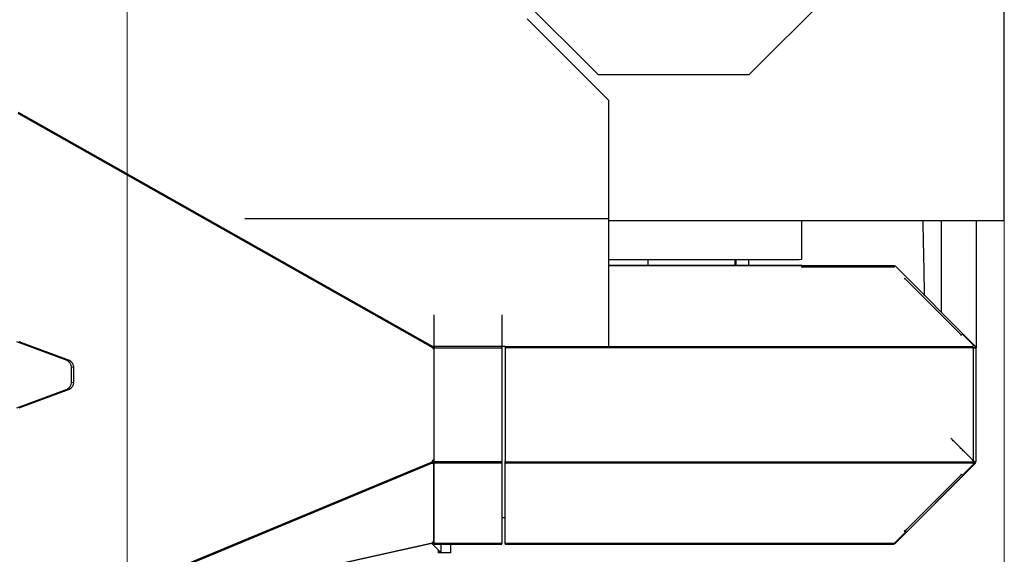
# Model space of a CAD drawing. Header units: inches. Extents: x 0 to 29700, y -16 to 21000.
# Tile 374 of 376: x 25808 to 27220, y 16321 to 17089. Entities that reach past the tile are written whole.
import ezdxf

# ---------------------------------------------------------------- set-up
doc = ezdxf.new("R2010")
doc.units = ezdxf.units.IN
doc.layers.add('1', color=7, linetype='Continuous', true_color=0xffffff)
doc.layers.add('254', color=7, linetype='Continuous', true_color=0xffffff)
doc.styles.add('latin_extended', font='simplex.shx')
doc.dimstyles.get("Standard").update_dxf_attribs({"dimtxt": 0.18, "dimasz": 0.18, "dimexe": 0.18, "dimexo": 0.0625, "dimgap": 0.09, "dimtad": 0, "dimtih": 1, "dimtoh": 1, "dimdec": 4, "dimzin": 0, "dimdsep": 46, "dimtxsty": 'Standard', "dimcen": 0.09, "dimadec": 0, "dimazin": 0, "dimtfac": 1, "dimtdec": 4, "dimtofl": 0, "dimtmove": 0, "dimatfit": 3, "dimfxl": 1, "dimtolj": 1, "dimtzin": 0, "dimarcsym": 0})

# ---------------------------------------------------------------- blocks, each defined once
blk = doc.blocks.new('_U5')
at = {"layer": '254', "color": 3, "linetype": 'Continuous', "lineweight": 13, "transparency": 16777216}
for p, q in [((27220.4, 17368.7), (27220.4, 13173.7)), ((18363.9, 15513.2), (18363.9, 13173.7)), ((18538.9, 13223.7), (27045.4, 13223.7))]:
    blk.add_line(p, q, dxfattribs=at)
at = {"layer": '254', "color": 3, "transparency": 16777216}
for points in [[(18538.9, 13252.9), (18538.9, 13194.5), (18363.9, 13223.7)], [(27045.4, 13194.5), (27045.4, 13252.9), (27220.4, 13223.7)]]:
    blk.add_solid(points, dxfattribs=at)
at = {"layer": 'Defpoints', "color": 0, "transparency": 16777216}
for p in [(27220.4, 17418.7), (18363.9, 15563.2), (27220.4, 13223.7)]:
    blk.add_point(p, dxfattribs=at)
at = {"layer": '254', "color": 2, "lineweight": 13, "transparency": 16777216, "insert": (22483.8, 13486.2), "char_height": 175, "attachment_point": 1, "style": 'latin_extended'}
blk.add_mtext('\\A1;8857', dxfattribs=at)
blk = doc.blocks.new('_U6')
at = {"layer": '254', "color": 3, "linetype": 'Continuous', "lineweight": 13, "transparency": 16777216}
for p, q in [((25961.9, 16002.3), (25961.9, 18358.7)), ((26745.9, 17911.1), (26745.9, 18358.7)), ((26136.9, 18308.7), (26570.9, 18308.7))]:
    blk.add_line(p, q, dxfattribs=at)
at = {"layer": '254', "color": 3, "transparency": 16777216}
for points in [[(26136.9, 18337.9), (26136.9, 18279.5), (25961.9, 18308.7)], [(26570.9, 18279.5), (26570.9, 18337.9), (26745.9, 18308.7)]]:
    blk.add_solid(points, dxfattribs=at)
at = {"layer": 'Defpoints', "color": 0, "transparency": 16777216}
for p in [(26745.9, 18308.7), (26745.9, 17861.1), (25961.9, 15952.3)]:
    blk.add_point(p, dxfattribs=at)
at = {"layer": '254', "color": 2, "lineweight": 13, "transparency": 16777216, "insert": (26176.8, 18571.2), "char_height": 175, "attachment_point": 1, "style": 'latin_extended'}
blk.add_mtext('\\A1;784', dxfattribs=at)

msp = doc.modelspace()

# ---------------------------------------------------------------- linework, layer by layer
at = {"layer": '1', "color": 2, "linetype": 'Continuous', "lineweight": 25}
for p, q in [((27220.427, 16800.123), (27220.427, 17418.716)), ((26503.576, 17143.484), (26637.927, 17009.133)), ((26853.927, 17009.133), (26988.278, 17143.484)), ((26652.927, 16972.35), (26535.653, 17089.624)), ((26853.927, 17009.133), (26637.927, 17009.133)), ((26652.927, 16802.661), (26652.927, 16972.35)), ((25805.387, 16955.881), (26400.433, 16619.404)), ((25804.658, 16954.522), (26400.087, 16617.828)), ((26652.927, 16802.661), (26130.817, 16802.661)), ((26652.927, 16619.179), (26652.927, 16802.661)), ((26652.927, 16800.123), (27220.427, 16800.123)), ((26929.86, 16744.856), (26929.86, 16800.124)), ((27129.86, 16800.12), (27129.86, 16668.738)), ((27179.86, 16800.12), (27179.86, 16617.735)), ((26652.917, 16744.016), (26926.137, 16744.016)), ((26708.86, 16744.016), (26708.86, 16735.692)), ((26834.268, 16735.688), (26834.268, 16744.016)), ((26834.975, 16744.013), (26834.975, 16735.687)), ((26926.137, 16744.016), (26929.86, 16744.856)), ((26930.004, 16735.692), (26652.929, 16735.692)), ((26930.004, 16734.96), (26652.929, 16734.96)), ((26930.004, 16735.692), (26930.004, 16734.96)), ((26930.004, 16733.46), (26930.004, 16734.96)), ((26930.004, 16733.387), (26930.004, 16733.46)), ((26930.504, 16735.692), (27061.811, 16735.692)), ((26930.504, 16735.692), (26930.504, 16733.151)), ((27061.726, 16733.46), (26930.726, 16733.46)), ((26930.726, 16733.46), (26930.726, 16733.387)), ((27061.726, 16733.308), (27061.726, 16733.46)), ((27061.811, 16735.692), (27061.811, 16733.175)), ((27062.225, 16734.429), (27061.811, 16734.015)), ((27062.226, 16735.253), (27062.226, 16733.46)), ((27062.226, 16733.46), (27062.226, 16733.308)), ((27063.196, 16735.4), (27062.637, 16734.841)), ((27179.128, 16619.467), (27063.196, 16735.4)), ((27179.272, 16619.267), (27063.579, 16734.96)), ((27077.661, 16716.99), (27077.252, 16716.786)), ((27158.468, 16636.183), (27077.661, 16716.99)), ((26402.359, 16619.267), (26402.359, 16665.035)), ((26499.359, 16665.035), (26499.359, 16619.267)), ((27158.06, 16635.978), (27158.468, 16636.183)), ((27160.642, 16636.837), (27158.348, 16635.69)), ((27158.468, 16636.183), (27158.468, 16635.749)), ((27176.504, 16620.974), (27160.642, 16636.837)), ((25875.567, 16599.047), (25803.465, 16626.122)), ((25878.981, 16599.047), (25806.88, 16626.122)), ((26400.433, 16619.404), (26400.433, 16616.623)), ((26401.191, 16619.461), (26401.609, 16619.267)), ((26401.224, 16616.164), (26401.694, 16616.164)), ((26401.606, 16628.86), (26402.356, 16628.323)), ((26401.609, 16619.267), (26401.609, 16616.164)), ((26401.694, 16616.164), (26401.694, 16456.466)), ((26402.359, 16619.267), (26402.359, 16617.499)), ((26499.359, 16619.267), (26402.359, 16619.267)), ((26402.359, 16453.885), (26402.359, 16617.5)), ((26402.359, 16617.5), (26499.359, 16617.5)), ((26499.359, 16619.267), (26499.359, 16617.5)), ((26499.359, 16617.5), (26499.359, 16453.885)), ((26504.36, 16619.179), (26499.363, 16619.179)), ((26504.359, 16619.267), (26504.359, 16617.499)), ((26504.359, 16619.267), (27174.599, 16619.267)), ((27174.599, 16617.5), (26504.359, 16617.5)), ((26504.359, 16617.5), (26504.359, 16455.062)), ((27174.599, 16619.267), (27174.599, 16617.5)), ((27180.004, 16617.5), (27174.599, 16617.5)), ((27180.004, 16617.059), (27174.778, 16617.059)), ((27176.004, 16454.765), (27176.004, 16616.095)), ((27176.504, 16620.31), (27176.504, 16620.974)), ((27179.272, 16619.267), (27177.504, 16617.5)), ((27179.86, 16617.7), (27177.704, 16617.7)), ((27179.86, 16617.735), (27177.739, 16617.735)), ((27179.128, 16619.467), (27179.1, 16619.439)), ((27179.86, 16617.735), (27179.86, 16617.7)), ((27179.86, 16617.7), (27179.86, 16617.497)), ((27180.004, 16617.059), (27180.004, 16617.5)), ((27180.004, 16453.885), (27180.004, 16617.059)), ((25881.837, 16567.768), (25881.837, 16589.617)), ((25885.252, 16567.768), (25885.252, 16589.617)), ((25803.465, 16531.262), (25875.567, 16558.338)), ((25806.88, 16531.262), (25878.981, 16558.338)), ((26399.043, 16453.323), (25804.935, 16206.492)), ((26399.395, 16451.774), (25809.177, 16206.559)), ((26399.395, 16451.774), (26398.398, 16453.055)), ((26401.634, 16451.27), (26399.183, 16454.416)), ((26401.634, 16339.218), (26401.634, 16451.27)), ((26402.359, 16452.117), (26402.359, 16453.886)), ((26499.359, 16453.885), (26402.359, 16453.885)), ((26402.359, 16336.425), (26402.359, 16452.117)), ((26402.359, 16452.117), (26499.359, 16452.117)), ((26499.359, 16452.117), (26499.359, 16453.885)), ((26499.359, 16452.117), (26499.359, 16336.425)), ((26504.359, 16451.285), (26504.359, 16455.063)), ((26504.359, 16337.257), (26504.359, 16451.285)), ((26505.239, 16452.117), (26505.239, 16453.886)), ((26505.239, 16453.885), (27175.124, 16453.885)), ((26505.239, 16452.117), (27175.124, 16452.117)), ((27063.286, 16336.132), (27179.272, 16452.117)), ((27063.635, 16336.425), (27179.128, 16451.918)), ((27177.318, 16451.225), (27160.664, 16434.57)), ((27175.124, 16452.117), (27175.124, 16453.886)), ((27180.004, 16453.885), (27175.124, 16453.885)), ((27177.319, 16451.587), (27177.319, 16453.886)), ((27177.319, 16451.587), (27177.319, 16451.225)), ((27179.86, 16453.685), (27177.703, 16453.685)), ((27179.86, 16453.885), (27179.86, 16453.685)), ((27158.49, 16435.224), (27077.661, 16354.395)), ((27158.13, 16435.404), (27158.49, 16435.224)), ((27160.664, 16434.57), (27158.419, 16435.692)), ((27158.49, 16435.224), (27158.49, 16435.657)), ((27079.257, 16353.164), (27062.519, 16336.425)), ((27077.013, 16354.286), (27079.257, 16353.164)), ((27077.661, 16354.395), (27077.301, 16354.575)), ((27079.257, 16353.164), (27079.257, 16355.993)), ((26398.962, 16336.55), (25804.91, 16204.869)), ((25809.177, 16206.559), (26399.627, 16337.442)), ((26398.962, 16336.55), (26398.804, 16337.26)), ((26401.752, 16337.169), (26398.962, 16336.55)), ((26399.036, 16336.567), (26412.353, 16323.249)), ((26401.752, 16337.169), (26401.332, 16339.065)), ((26499.359, 16336.425), (26402.359, 16336.425)), ((26402.359, 16335.692), (26402.359, 16336.425)), ((26402.359, 16335.692), (26499.359, 16335.692)), ((26412.353, 16323.249), (26412.353, 16335.694)), ((26426.353, 16323.249), (26426.353, 16335.694)), ((26499.359, 16335.692), (26499.359, 16336.425)), ((26504.359, 16335.692), (26504.359, 16337.257)), ((26504.359, 16335.692), (26505.239, 16335.692)), ((26505.239, 16335.692), (26505.239, 16336.425)), ((27062.519, 16336.425), (26505.239, 16336.425)), ((26505.239, 16335.692), (27062.226, 16335.692)), ((27062.226, 16335.692), (27062.226, 16336.425)), ((27063.286, 16336.132), (27062.756, 16336.662)), ((27063.635, 16336.425), (27063.607, 16336.453)), ((26408.353, 16323.249), (26408.353, 16327.25)), ((26426.353, 16323.249), (26408.353, 16323.249))]:
    msp.add_line(p, q, dxfattribs=at)
at = {"layer": '1', "color": 110, "linetype": 'Continuous', "lineweight": 13}
for p, q in [((27076.964, 16717.074), (27076.964, 16716.785)), ((27158.06, 16635.978), (27158.06, 16635.689)), ((26401.191, 16619.461), (26401.191, 16616.164)), ((25878.981, 16599.047), (25875.567, 16599.047)), ((25885.252, 16589.617), (25881.837, 16589.617)), ((25885.252, 16567.768), (25881.837, 16567.768)), ((25878.981, 16558.338), (25875.567, 16558.338)), ((27158.13, 16435.404), (27158.13, 16435.693)), ((27077.013, 16354.286), (27077.013, 16354.575))]:
    msp.add_line(p, q, dxfattribs=at)
at = {"layer": '1', "color": 2, "linetype": 'Continuous', "lineweight": 25}
for centre, radius, start, end in [((27176.529, 16618.025), 2, 195.218437, 254.781563), ((26503.309, 16453.36), 2, 15.218437, 58.331796), ((27176.529, 16453.36), 1.5, 110.487291, 159.512709)]:
    msp.add_arc(centre, radius, start, end, dxfattribs=at)
for centre, major_axis, ratio, start_param, end_param in [((26930.365, 16733.387), (0.361, 0), 0.70710678, 3.14159271, 6.28318531), ((27061.976, 16733.308), (0.25, 0), 0.70710678, 3.14159265, 6.28318531), ((27077.108, 16716.93), (0.25, 0), 0.70710678, 2.18627604, 5.32786869), ((27158.204, 16635.834), (0.25, 0), 0.70710678, 2.18627604, 5.32786869), ((26400.999, 16618.072), (0, 1), 0.93988486, 1.81681588, 2.31703744), ((26401.224, 16617.164), (0, 1), 0.93988486, 1.33943336, 3.14159265), ((26401.191, 16618.754), (0.733, -0.681), 0.59103708, 2.072836, 3.20941726), ((27176.529, 16618.896), (2, 0), 0.70710678, 1.58329635, 2.87598081), ((25872.438, 16589.617), (0, 10), 0.93988486, 4.71238898, 5.94389269), ((25875.853, 16589.617), (0, 10), 0.93988486, 4.71238898, 5.94389269), ((25872.438, 16567.768), (0, 10), 0.93988486, 3.48088527, 4.71238898), ((25875.853, 16567.768), (0, 10), 0.93988486, 3.48088527, 4.71238898), ((26401.859, 16453.471), (0, 3), 0.93988486, 0.05871272, 1.6202967), ((26401.859, 16453.471), (-2.367, -1.843), 0.61939684, 6.18878721, 7.31870648), ((26503.309, 16452.489), (2, 0), 0.70710678, 5.26510341, 6.01757346), ((27176.529, 16452.489), (1.5, 0), 0.70710678, 3.49916333, 5.26706399), ((27158.275, 16435.548), (0.25, 0), 0.70710678, 0.95531662, 4.09690927), ((27077.157, 16354.43), (0.25, 0), 0.70710678, 0.95531662, 4.09690927), ((26401.859, 16337.192), (-2.367, -1.843), 0.61939684, 4.34875131, 5.27790659), ((26503.309, 16336.053), (2, 0), 0.70710678, 0.26561183, 1.0180819)]:
    msp.add_ellipse(centre, major_axis=major_axis, ratio=ratio, start_param=start_param, end_param=end_param, dxfattribs=at)
msp.add_open_spline([(27106.08, 16692.281), (27105.967, 16698.069), (27105.658, 16714.033), (27105.116, 16741.88), (27104.488, 16772.317), (27104.047, 16792.033), (27103.862, 16800.11)], degree=3, knots=[0, 0, 0, 0, 0.17179804, 0.46574294, 0.78211116, 1, 1, 1, 1], dxfattribs=at)
for points, degree in [([(26853.447, 16743.813), (26853.386, 16740.771), (26853.325, 16737.739), (26853.265, 16734.719)], 3), ([(27063.579, 16734.96), (27061.811, 16733.192)], 1), ([(27179.272, 16452.117), (27143.917, 16487.473)], 1), ([(26401.635, 16366.083), (26401.879, 16366.103), (26402.123, 16366.122), (26402.366, 16366.142)], 3), ([(26499.353, 16373.652), (26501.019, 16373.774), (26502.686, 16373.896), (26504.352, 16374.017)], 3)]:
    msp.add_open_spline(points, degree=degree, dxfattribs=at)

# ---------------------------------------------------------------- dimensions: what is measured, and where the dimension line sits
at = {"layer": '254', "color": 2, "linetype": 'Continuous', "lineweight": 13}
for base, p1, p2, picture, middle in [((26745.927, 18308.704), (25961.86, 15952.297), (26745.927, 17861.124), '_U6', (26405.993, 18308.704)), ((27220.427, 13223.692), (18363.86, 15563.186), (27220.427, 17418.716), '_U5', (22792.144, 13223.692))]:
    dim = msp.add_linear_dim(base=base, p1=p1, p2=p2, dimstyle='Standard', override={"dimscale": 50, "dimtxt": 3.5, "dimasz": 3.5, "dimexe": 1, "dimexo": 1, "dimgap": 1.75, "dimtad": 1, "dimtih": 1, "dimtoh": 0, "dimdec": 0, "dimlfac": 1, "dimzin": 8, "dimdsep": 46, "dimlunit": 2, "dimtxsty": 'latin_extended', "dimsah": 1, "dimse1": 0, "dimse2": 0, "dimsd1": 0, "dimsd2": 0, "dimclrd": 3, "dimclre": 3, "dimclrt": 2, "dimtol": 0, "dimtm": -0.1, "dimtfac": 0.714286, "dimtdec": 3, "dimtofl": 1, "dimtmove": 0, "dimtzin": 8, "dimlwd": 13, "dimlwe": 13}, dxfattribs=at)
    dim.commit()
    dim.dimension.update_dxf_attribs({"geometry": picture, "text_midpoint": middle, "dimtype": 160})

doc.saveas('drawing.dxf')
